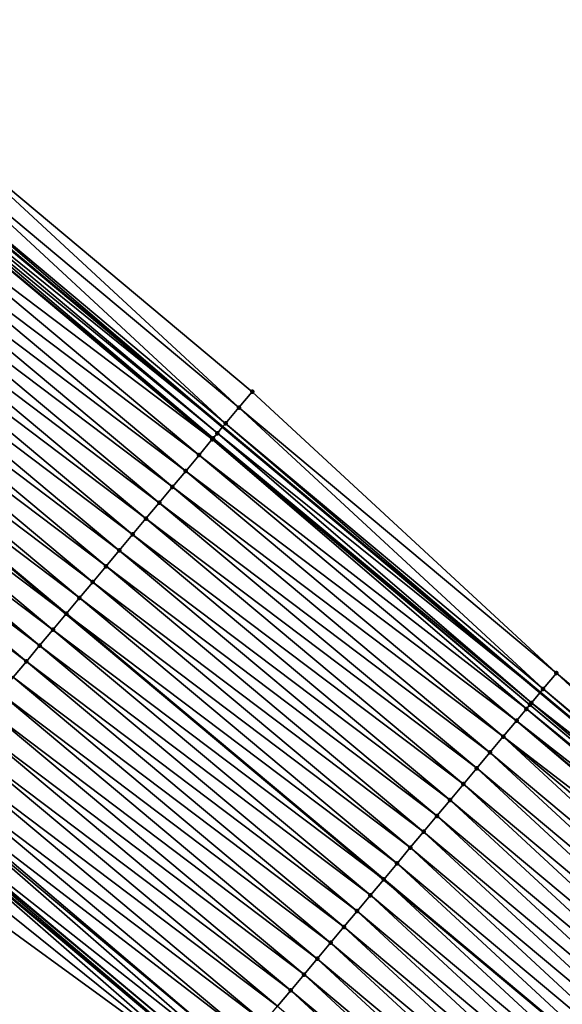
# Model space of a CAD drawing. Header units: feet. Extents: x 2007189 to 2022806, y 818621 to 837694.
# Tile 411 of 656: x 2017169 to 2017195, y 818771 to 818818. Entities that reach past the tile are written whole.
import ezdxf

# ---------------------------------------------------------------- set-up
doc = ezdxf.new("R2010")
doc.units = ezdxf.units.FT
doc.header["$MEASUREMENT"] = 0
for name, color, linetype, lineweight in [('EP_Travel Lane', 172, 'Continuous', 53), ('Road Shots', 141, 'Continuous', 100), ('Road X-Section', 40, 'Continuous', 13), ('STRIPING', 60, 'Continuous', 53)]:
    doc.layers.add(name, color=color, linetype=linetype, lineweight=lineweight)
doc.layers.add('I-77-MM17-21_SB-Surface-Border', color=7, linetype='Continuous')
doc.layers.add('I-77-MM17-21_SB-Surface-TIN', color=7, linetype='Continuous')

msp = doc.modelspace()

# ---------------------------------------------------------------- linework, layer by layer
at = {"layer": 'EP_Travel Lane'}
for points in [[(2017071.0103465, 818888.3726488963, 278.9807868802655), (2017086.348633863, 818875.5380185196, 279.1001611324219), (2017101.687014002, 818862.7033105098, 279.1695159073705), (2017117.025386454, 818849.868608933, 279.242949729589), (2017132.363798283, 818837.0338744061, 279.2951834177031), (2017147.702261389, 818824.1990969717, 279.319731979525), (2017163.040738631, 818811.3643077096, 279.3366750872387), (2017178.379234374, 818798.5295029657, 279.3436157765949), (2017193.717850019, 818785.6945978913, 279.2859228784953), (2017209.069217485, 818772.8489755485, 279.2740053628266), (2017224.407591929, 818760.014025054, 279.2363006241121), (2017239.746218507, 818747.178863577, 279.2727614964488), (2017255.08455113, 818734.3439480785, 279.222759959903), (2017270.422764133, 818721.509132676, 279.1375823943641), (2017285.76092519, 818708.6743607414, 279.0371348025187), (2017301.099112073, 818695.8395671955, 278.9442828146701), (2017316.437250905, 818683.0048138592, 278.8373000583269), (2017331.775361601, 818670.1700840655, 278.7220561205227), (2017347.113417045, 818657.3354005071, 278.5905601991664), (2017362.467347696, 818644.47066308, 278.4045546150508), (2017368.32299968, 818639.537190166, 278.3972724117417)], [(2017070.938029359, 818857.1195621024, 278.6535262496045), (2017086.277400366, 818844.286020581, 278.7181300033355), (2017101.61676804, 818831.4524818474, 278.7845818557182), (2017116.956138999, 818818.6189403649, 278.849228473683), (2017132.295548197, 818805.7853668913, 278.8932618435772), (2017147.635018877, 818792.9517419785, 278.904111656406), (2017162.974567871, 818780.1180515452, 278.872728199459), (2017178.314059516, 818767.2844090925, 278.8722429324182), (2017193.640782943, 818754.4558058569, 278.9156085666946), (2017208.965912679, 818741.6049340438, 278.8966614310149), (2017224.290997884, 818728.7540995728, 278.8645873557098), (2017239.616065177, 818715.9032801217, 278.8272637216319), (2017254.94092502, 818703.0526346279, 278.728892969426), (2017270.265811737, 818690.2019665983, 278.6384281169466), (2017285.590665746, 818677.3513259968, 278.5383362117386), (2017300.915501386, 818664.5007007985, 278.4328399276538), (2017316.240269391, 818651.6501323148, 278.3074304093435), (2017331.564989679, 818638.7996038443, 278.1679843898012), (2017346.873128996, 818625.9656354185, 278.0020297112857), (2017352.742518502, 818621.0491638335, 277.9247102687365)]]:
    msp.add_polyline3d(points, dxfattribs=at)
at = {"layer": 'I-77-MM17-21_SB-Surface-Border', "color": 3, "linetype": 'Continuous', "lineweight": -3}
for points in [[(2017071.795391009, 818889.3107383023, 278.9555836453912), (2017086.491902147, 818875.709227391, 279.0983096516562), (2017102.472067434, 818863.6414153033, 279.1455697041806), (2017117.810444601, 818850.8067212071, 279.2194905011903), (2017133.148886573, 818837.971972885, 279.2584970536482), (2017149.129146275, 818825.9040817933, 279.2547709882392), (2017164.467599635, 818813.0693239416, 279.2876340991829), (2017179.806130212, 818800.2345014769, 279.2788143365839), (2017194.502974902, 818786.6327114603, 279.2416348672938), (2017209.852412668, 818773.7830903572, 279.2312687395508), (2017224.533861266, 818760.1646016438, 279.2329625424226), (2017240.500562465, 818748.0784724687, 279.2453868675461), (2017255.824464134, 818735.226308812, 279.2014465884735), (2017270.505686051, 818721.608010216, 279.1364210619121)], [(2017269.7083127, 818689.5374826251, 278.604562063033), (2017253.983434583, 818701.9114045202, 278.6701140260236), (2017238.631830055, 818714.7301849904, 278.7651190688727), (2017222.811778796, 818726.9909488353, 278.7844641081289), (2017208.534410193, 818741.0906155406, 278.8719008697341), (2017192.948255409, 818753.630364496, 278.8759617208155), (2017178.052859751, 818766.9722036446, 278.8581549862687), (2017161.847543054, 818778.7709051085, 278.8007198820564), (2017146.11639753, 818791.1365089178, 278.8053447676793), (2017131.117831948, 818804.3776190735, 278.8155457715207), (2017116.603386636, 818818.1973041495, 278.8301322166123), (2017101.352319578, 818831.1363914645, 278.7698289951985), (2017085.954980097, 818843.9006351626, 278.6995043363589), (2017070.209611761, 818856.2489015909, 278.6138580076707)]]:
    msp.add_polyline3d(points, dxfattribs=at)
at = {"layer": 'I-77-MM17-21_SB-Surface-TIN', "color": 128, "linetype": 'Continuous', "lineweight": -3}
for points in [[(2017163.82581676, 818812.3024375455, 279.3115391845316), (2017179.164334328, 818799.4676259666, 279.3097388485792), (2017164.467599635, 818813.0693239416, 279.2876340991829)], [(2017164.467599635, 818813.0693239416, 279.2876340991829), (2017179.164334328, 818799.4676259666, 279.3097388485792), (2017179.806130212, 818800.2345014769, 279.2788143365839)], [(2017163.184036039, 818811.5355493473, 279.3342824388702), (2017178.522534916, 818798.7007534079, 279.342566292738), (2017163.82581676, 818812.3024375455, 279.3115391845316)], [(2017163.82581676, 818812.3024375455, 279.3115391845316), (2017178.522534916, 818798.7007534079, 279.342566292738), (2017179.164334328, 818799.4676259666, 279.3097388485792)], [(2017162.825117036, 818811.1066380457, 279.3402753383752), (2017178.379234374, 818798.5295029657, 279.3436157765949), (2017163.040738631, 818811.3643077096, 279.3366750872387)], [(2017163.184036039, 818811.5355493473, 279.3342824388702), (2017163.040738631, 818811.3643077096, 279.3366750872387), (2017178.379234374, 818798.5295029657, 279.3436157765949)], [(2017163.184036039, 818811.5355493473, 279.3342824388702), (2017178.379234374, 818798.5295029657, 279.3436157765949), (2017178.522534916, 818798.7007534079, 279.342566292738)], [(2017162.542296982, 818810.7686262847, 279.3345467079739), (2017177.920309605, 818797.9810532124, 279.3431278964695), (2017162.655274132, 818810.9036557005, 279.3381694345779)], [(2017162.655274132, 818810.9036557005, 279.3381694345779), (2017178.12511153, 818798.2258150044, 279.3454768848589), (2017162.825117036, 818811.1066380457, 279.3402753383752)], [(2017162.655274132, 818810.9036557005, 279.3381694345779), (2017177.920309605, 818797.9810532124, 279.3431278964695), (2017178.12511153, 818798.2258150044, 279.3454768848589)], [(2017162.825117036, 818811.1066380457, 279.3402753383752), (2017178.12511153, 818798.2258150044, 279.3454768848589), (2017178.379234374, 818798.5295029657, 279.3436157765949)], [(2017161.900610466, 818810.0016592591, 279.3064658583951), (2017177.880797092, 818797.933829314, 279.3421664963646), (2017162.542296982, 818810.7686262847, 279.3345467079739)], [(2017162.542296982, 818810.7686262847, 279.3345467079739), (2017177.880797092, 818797.933829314, 279.3421664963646), (2017177.920309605, 818797.9810532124, 279.3431278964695)], [(2017161.258918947, 818809.2346964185, 279.2810832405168), (2017177.239104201, 818797.1668676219, 279.3175251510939), (2017161.900610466, 818810.0016592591, 279.3064658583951)], [(2017161.900610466, 818810.0016592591, 279.3064658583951), (2017177.239104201, 818797.1668676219, 279.3175251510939), (2017177.880797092, 818797.933829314, 279.3421664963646)], [(2017160.617217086, 818808.4677422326, 279.2612806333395), (2017176.597421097, 818796.3998977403, 279.2876035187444), (2017161.258918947, 818809.2346964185, 279.2810832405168)], [(2017161.258918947, 818809.2346964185, 279.2810832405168), (2017176.597421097, 818796.3998977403, 279.2876035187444), (2017177.239104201, 818797.1668676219, 279.3175251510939)], [(2017159.975512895, 818807.7007899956, 279.2427347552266), (2017175.955720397, 818795.6329425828, 279.2671753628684), (2017160.617217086, 818808.4677422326, 279.2612806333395)], [(2017160.617217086, 818808.4677422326, 279.2612806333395), (2017175.955720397, 818795.6329425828, 279.2671753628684), (2017176.597421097, 818796.3998977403, 279.2876035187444)], [(2017159.333805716, 818806.9338402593, 279.2258012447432), (2017175.314007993, 818794.8659972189, 279.2530616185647), (2017159.975512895, 818807.7007899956, 279.2427347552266)], [(2017159.975512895, 818807.7007899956, 279.2427347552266), (2017175.314007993, 818794.8659972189, 279.2530616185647), (2017175.955720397, 818795.6329425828, 279.2671753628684)], [(2017158.692099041, 818806.166890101, 279.2085955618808), (2017174.672301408, 818794.0990469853, 279.2358080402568), (2017159.333805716, 818806.9338402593, 279.2258012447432)], [(2017159.333805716, 818806.9338402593, 279.2258012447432), (2017174.672301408, 818794.0990469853, 279.2358080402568), (2017175.314007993, 818794.8659972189, 279.2530616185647)], [(2017158.050391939, 818805.3999403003, 279.191620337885), (2017174.030597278, 818793.3320946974, 279.2172300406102), (2017158.692099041, 818806.166890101, 279.2085955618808)], [(2017158.692099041, 818806.166890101, 279.2085955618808), (2017174.030597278, 818793.3320946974, 279.2172300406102), (2017174.672301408, 818794.0990469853, 279.2358080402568)], [(2017157.408688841, 818804.6329871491, 279.172484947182), (2017173.388896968, 818792.5651392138, 279.1965916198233), (2017158.050391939, 818805.3999403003, 279.191620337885)], [(2017158.050391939, 818805.3999403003, 279.191620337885), (2017173.388896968, 818792.5651392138, 279.1965916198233), (2017174.030597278, 818793.3320946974, 279.2172300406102)], [(2017156.766982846, 818803.8660364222, 279.1549126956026), (2017172.747187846, 818791.798191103, 279.1807068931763), (2017157.408688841, 818804.6329871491, 279.172484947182)], [(2017157.408688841, 818804.6329871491, 279.172484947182), (2017172.747187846, 818791.798191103, 279.1807068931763), (2017173.388896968, 818792.5651392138, 279.1965916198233)], [(2017156.125271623, 818803.0990900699, 279.1401610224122), (2017172.105478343, 818791.031243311, 279.1650276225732), (2017156.766982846, 818803.8660364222, 279.1549126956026)], [(2017156.766982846, 818803.8660364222, 279.1549126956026), (2017172.105478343, 818791.031243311, 279.1650276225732), (2017172.747187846, 818791.798191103, 279.1807068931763)], [(2017156.125271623, 818803.0990900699, 279.1401610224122), (2017155.48357232, 818802.3321334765, 279.1189072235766), (2017171.463772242, 818790.2642926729, 279.1475132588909)], [(2017156.125271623, 818803.0990900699, 279.1401610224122), (2017171.463772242, 818790.2642926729, 279.1475132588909), (2017172.105478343, 818791.031243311, 279.1650276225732)], [(2017154.841858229, 818801.5651897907, 279.1057736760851), (2017170.822075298, 818789.4973341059, 279.1249876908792), (2017155.48357232, 818802.3321334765, 279.1189072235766)], [(2017171.463772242, 818790.2642926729, 279.1475132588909), (2017155.48357232, 818802.3321334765, 279.1189072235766), (2017170.822075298, 818789.4973341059, 279.1249876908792)], [(2017154.200151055, 818800.7982400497, 279.0888371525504), (2017170.180372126, 818788.7303812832, 279.1059639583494), (2017154.841858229, 818801.5651897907, 279.1057736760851)], [(2017154.841858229, 818801.5651897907, 279.1057736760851), (2017170.180372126, 818788.7303812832, 279.1059639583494), (2017170.822075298, 818789.4973341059, 279.1249876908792)], [(2017153.558442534, 818800.0312914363, 279.0726274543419), (2017169.538669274, 818787.9634279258, 279.0866964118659), (2017154.200151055, 818800.7982400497, 279.0888371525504)], [(2017154.200151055, 818800.7982400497, 279.0888371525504), (2017169.538669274, 818787.9634279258, 279.0866964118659), (2017170.180372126, 818788.7303812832, 279.1059639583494)], [(2017152.916735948, 818799.264341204, 279.0553740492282), (2017168.896967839, 818787.1964733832, 279.0666647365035), (2017153.558442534, 818800.0312914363, 279.0726274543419)], [(2017153.558442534, 818800.0312914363, 279.0726274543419), (2017168.896967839, 818787.1964733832, 279.0666647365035), (2017169.538669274, 818787.9634279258, 279.0866964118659)], [(2017179.164334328, 818799.4676259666, 279.3097388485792), (2017194.502974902, 818786.6327114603, 279.2416348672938), (2017179.806130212, 818800.2345014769, 279.2788143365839)], [(2017178.522534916, 818798.7007534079, 279.342566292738), (2017193.861161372, 818785.8658507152, 279.2820760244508), (2017179.164334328, 818799.4676259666, 279.3097388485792)], [(2017179.164334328, 818799.4676259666, 279.3097388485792), (2017193.861161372, 818785.8658507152, 279.2820760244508), (2017194.502974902, 818786.6327114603, 279.2416348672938)], [(2017152.916735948, 818799.264341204, 279.0553740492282), (2017168.255266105, 818786.4295190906, 279.046794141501), (2017168.896967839, 818787.1964733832, 279.0666647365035)], [(2017178.12511153, 818798.2258150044, 279.3454768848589), (2017193.717850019, 818785.6945978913, 279.2859228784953), (2017178.379234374, 818798.5295029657, 279.3436157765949)], [(2017178.522534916, 818798.7007534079, 279.342566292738), (2017178.379234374, 818798.5295029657, 279.3436157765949), (2017193.717850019, 818785.6945978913, 279.2859228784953)], [(2017178.522534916, 818798.7007534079, 279.342566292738), (2017193.717850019, 818785.6945978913, 279.2859228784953), (2017193.861161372, 818785.8658507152, 279.2820760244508)], [(2017177.920309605, 818797.9810532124, 279.3431278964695), (2017193.297737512, 818785.1925758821, 279.2971998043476), (2017178.12511153, 818798.2258150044, 279.3454768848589)], [(2017178.12511153, 818798.2258150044, 279.3454768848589), (2017193.297737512, 818785.1925758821, 279.2971998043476), (2017193.717850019, 818785.6945978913, 279.2859228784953)], [(2017177.239104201, 818797.1668676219, 279.3175251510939), (2017193.056877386, 818784.9047191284, 279.2940973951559), (2017177.880797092, 818797.933829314, 279.3421664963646)], [(2017177.880797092, 818797.933829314, 279.3421664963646), (2017193.219395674, 818785.0989499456, 279.2967113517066), (2017177.920309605, 818797.9810532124, 279.3431278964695)], [(2017177.880797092, 818797.933829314, 279.3421664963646), (2017193.056877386, 818784.9047191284, 279.2940973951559), (2017193.219395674, 818785.0989499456, 279.2967113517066)], [(2017177.920309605, 818797.9810532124, 279.3431278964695), (2017193.219395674, 818785.0989499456, 279.2967113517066), (2017193.297737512, 818785.1925758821, 279.2971998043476)], [(2017176.597421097, 818796.3998977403, 279.2876035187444), (2017192.577686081, 818784.3320022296, 279.2810778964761), (2017177.239104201, 818797.1668676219, 279.3175251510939)], [(2017177.239104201, 818797.1668676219, 279.3175251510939), (2017192.577686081, 818784.3320022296, 279.2810778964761), (2017193.056877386, 818784.9047191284, 279.2940973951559)], [(2017175.955720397, 818795.6329425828, 279.2671753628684), (2017191.93599097, 818783.5650423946, 279.2576306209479), (2017176.597421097, 818796.3998977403, 279.2876035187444)], [(2017176.597421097, 818796.3998977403, 279.2876035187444), (2017191.93599097, 818783.5650423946, 279.2576306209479), (2017192.577686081, 818784.3320022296, 279.2810778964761)], [(2017175.314007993, 818794.8659972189, 279.2530616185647), (2017191.294289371, 818782.7980879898, 279.2376844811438), (2017175.955720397, 818795.6329425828, 279.2671753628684)], [(2017175.955720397, 818795.6329425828, 279.2671753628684), (2017191.294289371, 818782.7980879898, 279.2376844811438), (2017191.93599097, 818783.5650423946, 279.2576306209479)], [(2017174.672301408, 818794.0990469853, 279.2358080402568), (2017190.652577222, 818782.0311424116, 279.2234294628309), (2017175.314007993, 818794.8659972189, 279.2530616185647)], [(2017175.314007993, 818794.8659972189, 279.2530616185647), (2017190.652577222, 818782.0311424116, 279.2234294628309), (2017191.294289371, 818782.7980879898, 279.2376844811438)], [(2017174.030597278, 818793.3320946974, 279.2172300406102), (2017190.010864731, 818781.2641971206, 279.2093594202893), (2017174.672301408, 818794.0990469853, 279.2358080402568)], [(2017174.672301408, 818794.0990469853, 279.2358080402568), (2017190.010864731, 818781.2641971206, 279.2093594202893), (2017190.652577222, 818782.0311424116, 279.2234294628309)], [(2017173.388896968, 818792.5651392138, 279.1965916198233), (2017189.369150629, 818780.4972531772, 279.1961584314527), (2017174.030597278, 818793.3320946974, 279.2172300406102)], [(2017174.030597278, 818793.3320946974, 279.2172300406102), (2017189.369150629, 818780.4972531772, 279.1961584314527), (2017190.010864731, 818781.2641971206, 279.2093594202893)], [(2017172.747187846, 818791.798191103, 279.1807068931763), (2017188.727443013, 818779.7303038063, 279.1794577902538), (2017173.388896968, 818792.5651392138, 279.1965916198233)], [(2017173.388896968, 818792.5651392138, 279.1965916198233), (2017188.727443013, 818779.7303038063, 279.1794577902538), (2017189.369150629, 818780.4972531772, 279.1961584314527)], [(2017172.105478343, 818791.031243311, 279.1650276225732), (2017188.085732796, 818778.9633566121, 279.1641609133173), (2017172.747187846, 818791.798191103, 279.1807068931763)], [(2017172.747187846, 818791.798191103, 279.1807068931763), (2017188.085732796, 818778.9633566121, 279.1641609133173), (2017188.727443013, 818779.7303038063, 279.1794577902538)], [(2017171.463772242, 818790.2642926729, 279.1475132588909), (2017187.444017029, 818778.1964140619, 279.1518580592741), (2017172.105478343, 818791.031243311, 279.1650276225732)], [(2017172.105478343, 818791.031243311, 279.1650276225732), (2017187.444017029, 818778.1964140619, 279.1518580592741), (2017188.085732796, 818778.9633566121, 279.1641609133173)], [(2017171.463772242, 818790.2642926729, 279.1475132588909), (2017170.822075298, 818789.4973341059, 279.1249876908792), (2017186.802306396, 818777.4294672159, 279.1367854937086)], [(2017171.463772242, 818790.2642926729, 279.1475132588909), (2017186.802306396, 818777.4294672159, 279.1367854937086), (2017187.444017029, 818778.1964140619, 279.1518580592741)], [(2017170.180372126, 818788.7303812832, 279.1059639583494), (2017186.160611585, 818776.6625068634, 279.1131059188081), (2017170.822075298, 818789.4973341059, 279.1249876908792)], [(2017186.802306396, 818777.4294672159, 279.1367854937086), (2017170.822075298, 818789.4973341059, 279.1249876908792), (2017186.160611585, 818776.6625068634, 279.1131059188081)], [(2017169.538669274, 818787.9634279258, 279.0866964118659), (2017185.518906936, 818775.8955552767, 279.0948754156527), (2017170.180372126, 818788.7303812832, 279.1059639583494)], [(2017170.180372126, 818788.7303812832, 279.1059639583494), (2017185.518906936, 818775.8955552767, 279.0948754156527), (2017186.160611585, 818776.6625068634, 279.1131059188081)], [(2017168.896967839, 818787.1964733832, 279.0666647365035), (2017184.877198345, 818775.128606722, 279.0787011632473), (2017169.538669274, 818787.9634279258, 279.0866964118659)], [(2017169.538669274, 818787.9634279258, 279.0866964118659), (2017184.877198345, 818775.128606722, 279.0787011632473), (2017185.518906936, 818775.8955552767, 279.0948754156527)], [(2017168.255266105, 818786.4295190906, 279.046794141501), (2017184.235496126, 818774.3616528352, 279.0590891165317), (2017168.896967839, 818787.1964733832, 279.0666647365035)], [(2017168.896967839, 818787.1964733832, 279.0666647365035), (2017184.235496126, 818774.3616528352, 279.0590891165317), (2017184.877198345, 818775.128606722, 279.0787011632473)], [(2017193.861161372, 818785.8658507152, 279.2820760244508), (2017209.209933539, 818773.0167871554, 279.2692332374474), (2017194.502974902, 818786.6327114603, 279.2416348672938)], [(2017194.502974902, 818786.6327114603, 279.2416348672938), (2017209.209933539, 818773.0167871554, 279.2692332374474), (2017209.852412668, 818773.7830903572, 279.2312687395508)], [(2017167.613561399, 818785.662567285, 279.028527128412), (2017183.593795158, 818773.5946979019, 279.0388022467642), (2017168.255266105, 818786.4295190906, 279.046794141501)], [(2017168.255266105, 818786.4295190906, 279.046794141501), (2017183.593795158, 818773.5946979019, 279.0388022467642), (2017184.235496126, 818774.3616528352, 279.0590891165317)], [(2017166.971856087, 818784.8956159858, 279.0105865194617), (2017182.952092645, 818772.827744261, 279.0193487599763), (2017167.613561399, 818785.662567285, 279.028527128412)], [(2017167.613561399, 818785.662567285, 279.028527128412), (2017182.952092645, 818772.827744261, 279.0193487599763), (2017183.593795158, 818773.5946979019, 279.0388022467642)], [(2017193.297737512, 818785.1925758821, 279.2971998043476), (2017209.069217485, 818772.8489755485, 279.2740053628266), (2017193.717850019, 818785.6945978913, 279.2859228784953)], [(2017193.861161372, 818785.8658507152, 279.2820760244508), (2017193.717850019, 818785.6945978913, 279.2859228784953), (2017209.069217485, 818772.8489755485, 279.2740053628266)], [(2017193.861161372, 818785.8658507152, 279.2820760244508), (2017209.069217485, 818772.8489755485, 279.2740053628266), (2017209.209933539, 818773.0167871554, 279.2692332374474)], [(2017193.219395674, 818785.0989499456, 279.2967113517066), (2017208.583034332, 818772.269175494, 279.2904933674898), (2017193.297737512, 818785.1925758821, 279.2971998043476)], [(2017193.297737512, 818785.1925758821, 279.2971998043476), (2017208.583034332, 818772.269175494, 279.2904933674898), (2017209.069217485, 818772.8489755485, 279.2740053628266)], [(2017166.33015237, 818784.1286633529, 278.9917860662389), (2017182.310389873, 818772.0607908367, 279.000034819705), (2017166.971856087, 818784.8956159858, 279.0105865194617)], [(2017166.971856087, 818784.8956159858, 279.0105865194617), (2017182.310389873, 818772.0607908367, 279.000034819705), (2017182.952092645, 818772.827744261, 279.0193487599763)], [(2017192.577686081, 818784.3320022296, 279.2810778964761), (2017208.360193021, 818772.0034960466, 279.2877579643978), (2017193.056877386, 818784.9047191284, 279.2940973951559)], [(2017193.056877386, 818784.9047191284, 279.2940973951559), (2017208.567397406, 818772.2505317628, 279.2904207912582), (2017193.219395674, 818785.0989499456, 279.2967113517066)], [(2017193.056877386, 818784.9047191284, 279.2940973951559), (2017208.360193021, 818772.0034960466, 279.2877579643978), (2017208.567397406, 818772.2505317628, 279.2904207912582)], [(2017193.219395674, 818785.0989499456, 279.2967113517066), (2017208.567397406, 818772.2505317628, 279.2904207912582), (2017208.583034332, 818772.269175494, 279.2904933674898)], [(2017191.93599097, 818783.5650423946, 279.2576306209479), (2017207.821497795, 818771.3613350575, 279.2679755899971), (2017192.577686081, 818784.3320022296, 279.2810778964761)], [(2017192.577686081, 818784.3320022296, 279.2810778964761), (2017207.924729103, 818771.4843872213, 279.2727095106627), (2017208.360193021, 818772.0034960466, 279.2877579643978)], [(2017192.577686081, 818784.3320022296, 279.2810778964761), (2017207.821497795, 818771.3613350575, 279.2679755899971), (2017207.924729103, 818771.4843872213, 279.2727095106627)], [(2017165.688449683, 818783.361709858, 278.9724298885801), (2017181.668686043, 818771.2938382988, 278.9812923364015), (2017166.33015237, 818784.1286633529, 278.9917860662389)], [(2017166.33015237, 818784.1286633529, 278.9917860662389), (2017181.668686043, 818771.2938382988, 278.9812923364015), (2017182.310389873, 818772.0607908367, 279.000034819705)], [(2017165.046744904, 818782.5947581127, 278.9542017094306), (2017181.026984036, 818770.5268842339, 278.9615654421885), (2017165.688449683, 818783.361709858, 278.9724298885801)], [(2017165.688449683, 818783.361709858, 278.9724298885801), (2017181.026984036, 818770.5268842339, 278.9615654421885), (2017181.668686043, 818771.2938382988, 278.9812923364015)], [(2017191.294289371, 818782.7980879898, 279.2376844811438), (2017206.639350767, 818769.9521331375, 279.2250051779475), (2017191.93599097, 818783.5650423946, 279.2576306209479)], [(2017191.93599097, 818783.5650423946, 279.2576306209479), (2017207.282023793, 818770.718273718, 279.24410652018), (2017207.821497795, 818771.3613350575, 279.2679755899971)], [(2017191.93599097, 818783.5650423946, 279.2576306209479), (2017206.639350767, 818769.9521331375, 279.2250051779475), (2017207.282023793, 818770.718273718, 279.24410652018)], [(2017190.652577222, 818782.0311424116, 279.2234294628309), (2017205.996701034, 818769.1859730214, 279.2127591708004), (2017191.294289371, 818782.7980879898, 279.2376844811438)], [(2017191.294289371, 818782.7980879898, 279.2376844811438), (2017205.996701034, 818769.1859730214, 279.2127591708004), (2017206.639350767, 818769.9521331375, 279.2250051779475)], [(2017164.405038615, 818781.8278076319, 278.9367889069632), (2017180.385285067, 818769.759927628, 278.9402001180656), (2017165.046744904, 818782.5947581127, 278.9542017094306)], [(2017165.046744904, 818782.5947581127, 278.9542017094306), (2017180.385285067, 818769.759927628, 278.9402001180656), (2017181.026984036, 818770.5268842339, 278.9615654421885)], [(2017190.010864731, 818781.2641971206, 279.2093594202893), (2017205.354053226, 818768.4198112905, 279.2010798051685), (2017190.652577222, 818782.0311424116, 279.2234294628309)], [(2017190.652577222, 818782.0311424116, 279.2234294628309), (2017205.354053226, 818768.4198112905, 279.2010798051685), (2017205.996701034, 818769.1859730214, 279.2127591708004)], [(2017163.866347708, 818781.1839688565, 278.9196301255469), (2017179.743579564, 818768.992976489, 278.9223596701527), (2017164.405038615, 818781.8278076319, 278.9367889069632)], [(2017164.405038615, 818781.8278076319, 278.9367889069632), (2017179.743579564, 818768.992976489, 278.9223596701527), (2017180.385285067, 818769.759927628, 278.9402001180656)], [(2017163.121665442, 818780.293873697, 278.8807035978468), (2017178.840416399, 818767.9135333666, 278.8961855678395), (2017163.763340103, 818781.0608506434, 278.9151801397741)], [(2017163.763340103, 818781.0608506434, 278.9151801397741), (2017179.101873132, 818768.2260261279, 278.9050208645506), (2017163.866347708, 818781.1839688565, 278.9196301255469)], [(2017163.763340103, 818781.0608506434, 278.9151801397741), (2017178.840416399, 818767.9135333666, 278.8961855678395), (2017179.101873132, 818768.2260261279, 278.9050208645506)], [(2017163.866347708, 818781.1839688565, 278.9196301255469), (2017179.101873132, 818768.2260261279, 278.9050208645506), (2017179.743579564, 818768.992976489, 278.9223596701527)], [(2017189.369150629, 818780.4972531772, 279.1961584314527), (2017204.71140015, 818767.6536539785, 279.1878498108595), (2017190.010864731, 818781.2641971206, 279.2093594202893)], [(2017190.010864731, 818781.2641971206, 279.2093594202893), (2017204.71140015, 818767.6536539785, 279.1878498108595), (2017205.354053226, 818768.4198112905, 279.2010798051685)], [(2017188.727443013, 818779.7303038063, 279.1794577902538), (2017204.068747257, 818766.8874965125, 279.1746738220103), (2017189.369150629, 818780.4972531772, 279.1961584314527)], [(2017189.369150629, 818780.4972531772, 279.1961584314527), (2017204.068747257, 818766.8874965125, 279.1746738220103), (2017204.71140015, 818767.6536539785, 279.1878498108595)], [(2017162.458413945, 818779.5011081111, 278.8454892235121), (2017178.052859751, 818766.9722036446, 278.8581549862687), (2017162.974567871, 818780.1180515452, 278.872728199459)], [(2017163.094197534, 818780.2610413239, 278.87904141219), (2017162.974567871, 818780.1180515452, 278.872728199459), (2017178.314059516, 818767.2844090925, 278.8722429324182)], [(2017178.052859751, 818766.9722036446, 278.8581549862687), (2017178.314059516, 818767.2844090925, 278.8722429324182), (2017162.974567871, 818780.1180515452, 278.872728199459)], [(2017163.094197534, 818780.2610413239, 278.87904141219), (2017178.460180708, 818767.4590640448, 278.8801240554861), (2017163.121665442, 818780.293873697, 278.8807035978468)], [(2017163.094197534, 818780.2610413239, 278.87904141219), (2017178.314059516, 818767.2844090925, 278.8722429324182), (2017178.460180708, 818767.4590640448, 278.8801240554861)], [(2017163.121665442, 818780.293873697, 278.8807035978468), (2017178.460180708, 818767.4590640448, 278.8801240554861), (2017178.840416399, 818767.9135333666, 278.8961855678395)], [(2017161.847543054, 818778.7709051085, 278.8007198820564), (2017178.052859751, 818766.9722036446, 278.8581549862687), (2017162.458413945, 818779.5011081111, 278.8454892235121)], [(2017188.085732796, 818778.9633566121, 279.1641609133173), (2017203.426087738, 818766.1213446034, 279.1595478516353), (2017188.727443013, 818779.7303038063, 279.1794577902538)], [(2017188.727443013, 818779.7303038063, 279.1794577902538), (2017203.426087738, 818766.1213446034, 279.1595478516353), (2017204.068747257, 818766.8874965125, 279.1746738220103)], [(2017187.444017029, 818778.1964140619, 279.1518580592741), (2017202.783437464, 818765.3551849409, 279.1471426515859), (2017188.085732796, 818778.9633566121, 279.1641609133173)], [(2017188.085732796, 818778.9633566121, 279.1641609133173), (2017202.783437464, 818765.3551849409, 279.1471426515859), (2017203.426087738, 818766.1213446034, 279.1595478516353)], [(2017186.802306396, 818777.4294672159, 279.1367854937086), (2017202.140781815, 818764.5890297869, 279.1331553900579), (2017187.444017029, 818778.1964140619, 279.1518580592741)], [(2017187.444017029, 818778.1964140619, 279.1518580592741), (2017202.140781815, 818764.5890297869, 279.1331553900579), (2017202.783437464, 818765.3551849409, 279.1471426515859)], [(2017186.802306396, 818777.4294672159, 279.1367854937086), (2017186.160611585, 818776.6625068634, 279.1131059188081), (2017201.498109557, 818763.8228882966, 279.1143185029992)], [(2017186.802306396, 818777.4294672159, 279.1367854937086), (2017201.498109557, 818763.8228882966, 279.1143185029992), (2017202.140781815, 818764.5890297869, 279.1331553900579)], [(2017185.518906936, 818775.8955552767, 279.0948754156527), (2017200.855468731, 818763.056720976, 279.1046554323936), (2017186.160611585, 818776.6625068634, 279.1131059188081)], [(2017200.855468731, 818763.056720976, 279.1046554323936), (2017201.498109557, 818763.8228882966, 279.1143185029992), (2017186.160611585, 818776.6625068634, 279.1131059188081)], [(2017184.877198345, 818775.128606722, 279.0787011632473), (2017200.212818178, 818762.2905615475, 279.0921681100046), (2017185.518906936, 818775.8955552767, 279.0948754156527)], [(2017185.518906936, 818775.8955552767, 279.0948754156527), (2017200.212818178, 818762.2905615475, 279.0921681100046), (2017200.855468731, 818763.056720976, 279.1046554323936)], [(2017184.235496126, 818774.3616528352, 279.0590891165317), (2017199.57015456, 818761.524413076, 279.0758358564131), (2017184.877198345, 818775.128606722, 279.0787011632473)], [(2017184.877198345, 818775.128606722, 279.0787011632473), (2017199.57015456, 818761.524413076, 279.0758358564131), (2017200.212818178, 818762.2905615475, 279.0921681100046)], [(2017183.593795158, 818773.5946979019, 279.0388022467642), (2017198.92749309, 818760.7582628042, 279.060135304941), (2017184.235496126, 818774.3616528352, 279.0590891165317)], [(2017184.235496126, 818774.3616528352, 279.0590891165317), (2017198.92749309, 818760.7582628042, 279.060135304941), (2017199.57015456, 818761.524413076, 279.0758358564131)], [(2017182.952092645, 818772.827744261, 279.0193487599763), (2017198.284830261, 818759.9921136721, 279.0440349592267), (2017183.593795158, 818773.5946979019, 279.0388022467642)], [(2017183.593795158, 818773.5946979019, 279.0388022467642), (2017198.284830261, 818759.9921136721, 279.0440349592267), (2017198.92749309, 818760.7582628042, 279.060135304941)], [(2017182.310389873, 818772.0607908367, 279.000034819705), (2017197.642170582, 818759.2259618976, 279.0288617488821), (2017182.952092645, 818772.827744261, 279.0193487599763)], [(2017182.952092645, 818772.827744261, 279.0193487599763), (2017197.642170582, 818759.2259618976, 279.0288617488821), (2017198.284830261, 818759.9921136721, 279.0440349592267)], [(2017181.668686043, 818771.2938382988, 278.9812923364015), (2017196.999499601, 818758.4598196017, 279.0103623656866), (2017182.310389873, 818772.0607908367, 279.000034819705)], [(2017182.310389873, 818772.0607908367, 279.000034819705), (2017196.999499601, 818758.4598196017, 279.0103623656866), (2017197.642170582, 818759.2259618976, 279.0288617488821)], [(2017181.026984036, 818770.5268842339, 278.9615654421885), (2017196.356832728, 818757.693673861, 278.9930718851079), (2017181.668686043, 818771.2938382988, 278.9812923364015)], [(2017181.668686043, 818771.2938382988, 278.9812923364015), (2017196.356832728, 818757.693673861, 278.9930718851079), (2017196.999499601, 818758.4598196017, 279.0103623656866)]]:
    msp.add_3dface(points, dxfattribs=at)
at = {"layer": 'Road Shots', "lineweight": 100}
for p in [(2017179.806130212, 818800.2345014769, 279.2788143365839), (2017179.164334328, 818799.4676259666, 279.3097388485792), (2017178.522534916, 818798.7007534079, 279.342566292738), (2017178.12511153, 818798.2258150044, 279.3454768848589), (2017177.880797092, 818797.933829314, 279.3421664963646), (2017177.920309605, 818797.9810532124, 279.3431278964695), (2017177.239104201, 818797.1668676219, 279.3175251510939), (2017176.597421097, 818796.3998977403, 279.2876035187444), (2017175.955720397, 818795.6329425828, 279.2671753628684), (2017175.314007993, 818794.8659972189, 279.2530616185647), (2017174.672301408, 818794.0990469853, 279.2358080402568), (2017174.030597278, 818793.3320946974, 279.2172300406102), (2017173.388896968, 818792.5651392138, 279.1965916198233), (2017172.747187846, 818791.798191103, 279.1807068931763), (2017172.105478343, 818791.031243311, 279.1650276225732), (2017171.463772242, 818790.2642926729, 279.1475132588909), (2017170.822075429, 818789.4973342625, 279.1249876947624), (2017170.180372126, 818788.7303812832, 279.1059639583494), (2017169.538669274, 818787.9634279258, 279.0866964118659), (2017168.896967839, 818787.1964733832, 279.0666647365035), (2017194.502974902, 818786.6327114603, 279.2416348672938), (2017193.861161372, 818785.8658507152, 279.2820760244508), (2017193.297737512, 818785.1925758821, 279.2971998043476), (2017193.056877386, 818784.9047191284, 279.2940973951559), (2017193.219395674, 818785.0989499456, 279.2967113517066), (2017192.577686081, 818784.3320022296, 279.2810778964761), (2017191.93599097, 818783.5650423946, 279.2576306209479), (2017191.294289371, 818782.7980879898, 279.2376844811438), (2017190.652577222, 818782.0311424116, 279.2234294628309), (2017190.010864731, 818781.2641971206, 279.2093594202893), (2017189.369150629, 818780.4972531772, 279.1961584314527), (2017188.727443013, 818779.7303038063, 279.1794577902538), (2017188.085732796, 818778.9633566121, 279.1641609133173), (2017187.444017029, 818778.1964140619, 279.1518580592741), (2017186.802306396, 818777.4294672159, 279.1367854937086), (2017186.160611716, 818776.6625070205, 279.1131059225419), (2017185.518906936, 818775.8955552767, 279.0948754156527), (2017184.877198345, 818775.128606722, 279.0787011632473), (2017184.235496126, 818774.3616528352, 279.0590891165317), (2017183.593795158, 818773.5946979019, 279.0388022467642), (2017182.952092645, 818772.827744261, 279.0193487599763), (2017182.310389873, 818772.0607908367, 279.000034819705), (2017181.668686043, 818771.2938382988, 278.9812923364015)]:
    msp.add_point(p, dxfattribs=at)
at = {"layer": 'Road X-Section', "extrusion": (0.7669212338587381, -0.6417366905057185, 0.002416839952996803), "elevation": 1021564.548130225, "flags": 128}
msp.add_lwpolyline([(1922431.208075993, -2190.163691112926), (1922432.160105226, -2190.118921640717), (1922433.150922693, -2190.085369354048), (1922433.193729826, -2190.083707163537), (1922434.193729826, -2190.049230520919), (1922434.354256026, -2190.044780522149), (1922435.193729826, -2190.02762169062), (1922436.193729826, -2190.010208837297), (1922437.193729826, -2189.99198060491), (1922438.193729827, -2189.97262437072), (1922439.193729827, -2189.953823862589), (1922440.193729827, -2189.935883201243), (1922441.193729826, -2189.917616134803), (1922442.193729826, -2189.897745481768), (1922443.193729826, -2189.877713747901), (1922444.193729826, -2189.858446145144), (1922445.193729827, -2189.839422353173), (1922446.193729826, -2189.816896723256), (1922447.193729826, -2189.799382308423), (1922448.193729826, -2189.783702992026), (1922449.193729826, -2189.767818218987), (1922450.193729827, -2189.747179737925), (1922451.193729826, -2189.728601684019), (1922452.193729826, -2189.711348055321), (1922453.193729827, -2189.697234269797), (1922454.193729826, -2189.676806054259), (1922455.193729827, -2189.646884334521), (1922456.193729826, -2189.622242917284), (1922456.255303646, -2189.621281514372), (1922456.574446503, -2189.618932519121), (1922457.193729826, -2189.621843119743), (1922458.193729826, -2189.654670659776), (1922459.193729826, -2189.68559526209)], dxfattribs=at)
at = {"layer": 'Road X-Section', "extrusion": (0.7669212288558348, -0.6417366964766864, 0.0024168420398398), "elevation": 1021584.533150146, "flags": 128}
msp.add_lwpolyline([(1922458.201687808, -2189.773207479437), (1922457.201687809, -2189.732766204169), (1922456.323766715, -2189.717642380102), (1922456.201687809, -2189.71813083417), (1922455.948433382, -2189.720744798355), (1922455.201687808, -2189.733764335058), (1922454.201687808, -2189.757211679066), (1922453.201687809, -2189.777157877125), (1922452.201687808, -2189.791412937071), (1922451.201687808, -2189.805483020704), (1922450.201687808, -2189.818684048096), (1922449.201687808, -2189.83538473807), (1922448.201687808, -2189.850681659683), (1922447.201687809, -2189.862984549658), (1922446.201687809, -2189.878057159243), (1922445.201687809, -2189.901736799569), (1922444.201687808, -2189.9199673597), (1922443.201687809, -2189.936141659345), (1922442.201687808, -2189.955753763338), (1922441.201687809, -2189.976040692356), (1922440.201687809, -2189.995494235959), (1922439.201687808, -2190.014808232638), (1922438.201687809, -2190.03355077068), (1922437.201687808, -2190.053277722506), (1922436.201687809, -2190.074643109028), (1922435.201687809, -2190.092483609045), (1922434.201687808, -2190.109822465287), (1922433.794242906, -2190.118657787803), (1922433.201687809, -2190.134719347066), (1922432.566909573, -2190.156688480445)], dxfattribs=at)
at = {"layer": 'Road X-Section', "extrusion": (-0.7661874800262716, 0.6426018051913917, 0.004434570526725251), "elevation": -1019414.184176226, "flags": 128}
msp.add_lwpolyline([(-1923615.828633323, 4799.942561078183), (-1923614.828633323, 4799.980525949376), (-1923613.852966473, 4800.001786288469), (-1923613.828633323, 4800.001713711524), (-1923613.506204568, 4799.99905085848), (-1923612.828633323, 4799.984002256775), (-1923612.668014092, 4799.979268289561), (-1923611.828633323, 4799.955398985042), (-1923610.828633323, 4799.936297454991), (-1923609.828633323, 4799.92405132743), (-1923608.828633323, 4799.912371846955), (-1923607.828633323, 4799.899141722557), (-1923606.828633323, 4799.88596560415), (-1923605.828633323, 4799.870839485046), (-1923604.828633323, 4799.858434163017), (-1923603.828633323, 4799.844446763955), (-1923602.828633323, 4799.825609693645), (-1923601.828633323, 4799.815946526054), (-1923600.828633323, 4799.80345908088), (-1923599.828633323, 4799.787126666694), (-1923598.828633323, 4799.771425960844), (-1923597.828633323, 4799.755325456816), (-1923596.828633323, 4799.740152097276), (-1923595.828633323, 4799.721652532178), (-1923594.828633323, 4799.704361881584), (-1923593.828633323, 4799.688729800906), (-1923592.828633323, 4799.673207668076), (-1923591.828633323, 4799.659118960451), (-1923590.828633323, 4799.634861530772), (-1923589.828633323, 4799.599654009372), (-1923589.524966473, 4799.587250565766)], dxfattribs=at)
at = {"layer": 'STRIPING'}
msp.add_polyline3d([(2017063.453122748, 818879.3404541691, 278.7758136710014), (2017078.791449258, 818866.505802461, 278.8771013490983), (2017094.129821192, 818853.6711127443, 278.9538881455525), (2017109.468217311, 818840.8364027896, 279.0176162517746), (2017124.806624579, 818828.0016835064, 279.0753362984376), (2017140.145064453, 818815.1669369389, 279.1154617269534), (2017155.48357232, 818802.3321334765, 279.1189072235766), (2017170.822075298, 818789.4973341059, 279.1249876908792), (2017186.160611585, 818776.6625068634, 279.1131059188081), (2017201.498109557, 818763.8228882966, 279.1143185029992), (2017216.822033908, 818750.9707056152, 279.0770593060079), (2017232.146071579, 818738.1184278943, 279.0731551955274), (2017247.469995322, 818725.2662457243, 279.0357167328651), (2017262.793720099, 818712.4142304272, 278.9397199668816), (2017278.117412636, 818699.5622421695, 278.8342352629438), (2017293.441118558, 818686.7102426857, 278.7326902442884), (2017308.764809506, 818673.8582557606, 278.626737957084), (2017324.088504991, 818661.0062650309, 278.5221224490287), (2017339.412036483, 818648.1544118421, 278.3692412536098), (2017354.733558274, 818635.293227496, 278.2110582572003), (2017360.589243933, 818630.3600547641, 278.1775914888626)], dxfattribs=at)

doc.saveas('drawing.dxf')
